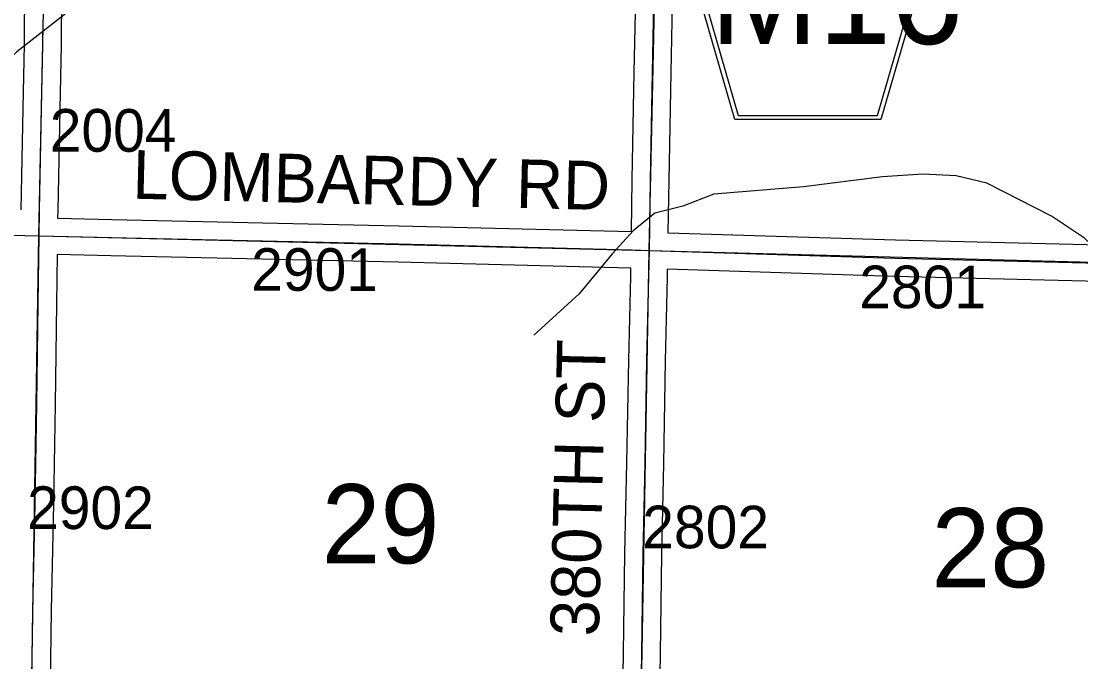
# Model space of a CAD drawing. Extents: x -132.8 to -73.3, y -60 to -26.
# Drawn here: x -102.953 to -101.212, y -43.571 to -42.518 of the extents above; entities that cross this region are included whole.
import ezdxf

# ---------------------------------------------------------------- set-up
doc = ezdxf.new("R2010")
doc.units = 0
for name, color, linetype in [('tdCoHydroRiver', 7, 'Continuous'), ('tdCoSecRdNmbr', 7, 'Continuous'), ('tdCoSecRdTxt', 7, 'Continuous'), ('tdCoSecRteBand', 7, 'Continuous'), ('tdCoSecRteCL', 7, 'Continuous'), ('tdCoSectLine', 7, 'Continuous'), ('tdCoSectNmbr', 7, 'Continuous'), ('tdCoShieldCoRteHrd', 7, 'Continuous'), ('tdCoSurfAsphalt', 7, 'Continuous'), ('tdCoSurfGravel', 7, 'Continuous')]:
    doc.layers.add(name, color=color, linetype=linetype)

msp = doc.modelspace()

# ---------------------------------------------------------------- linework, layer by layer
at = {"layer": 'tdCoHydroRiver'}
for points in [[(-102.7515, -42.4045), (-102.9603, -42.5685), (-103.1038, -42.7026), (-103.1181, -42.7101)], [(-100.9433, -43.1944), (-100.9528, -43.1926), (-100.9667, -43.1797), (-100.9867, -43.1556), (-101.0248, -43.0964), (-101.06, -43.0483), (-101.1028, -42.9858), (-101.1628, -42.915), (-101.206, -42.8746), (-101.2605, -42.8387), (-101.3666, -42.7842), (-101.4168, -42.7721), (-101.472, -42.7692), (-101.5383, -42.7741), (-101.6681, -42.7901), (-101.8151, -42.8025), (-101.8661, -42.8219), (-101.9121, -42.8335), (-101.9475, -42.8627), (-101.9814, -42.8998), (-102.0366, -42.9663), (-102.1107, -43.0341)]]:
    msp.add_lwpolyline(points, dxfattribs=at)
at = {"layer": 'tdCoSecRteBand'}
for points in [[(-102.9532, -42.8279), (-102.9498, -42.6617), (-102.9498, -42.6617), (-102.9476, -42.5557), (-102.9476, -42.5378), (-102.9476, -42.5078), (-102.947, -42.5078), (-102.9468, -42.498), (-102.9465, -42.4821), (-102.9441, -42.353), (-102.9441, -42.3529), (-102.9441, -42.3528), (-102.9399, -42.1819), (-102.9365, -42.0368), (-102.9343, -41.9035), (-102.9342, -41.9033), (-102.9342, -41.9031), (-102.9341, -41.8985), (-103.1117, -41.8942)], [(-100.9281, -41.9456), (-101.335, -41.9349), (-101.8201, -41.9243), (-101.8697, -41.9234), (-101.87, -41.9234), (-101.87, -41.9237), (-101.8716, -41.9838), (-101.8755, -42.1689), (-101.8755, -42.169), (-101.8755, -42.1691), (-101.8824, -42.4316), (-101.8859, -42.6032), (-101.8893, -42.7797), (-101.8907, -42.8651), (-101.8907, -42.8656), (-101.5168, -42.8775), (-101.0464, -42.8889)], [(-101.9506, -42.8637), (-101.9493, -42.7787), (-101.9493, -42.7786), (-101.9493, -42.7785), (-101.9459, -42.602), (-101.9459, -42.602), (-101.9459, -42.602), (-101.9424, -42.4303)], [(-102.8868, -42.4991), (-102.8874, -42.5291), (-102.8876, -42.5291), (-102.8876, -42.5378), (-102.8876, -42.556), (-102.8876, -42.5563), (-102.8876, -42.5566), (-102.8898, -42.6629), (-102.8932, -42.829), (-102.8934, -42.8416), (-102.8042, -42.8437), (-102.3325, -42.8541), (-102.3324, -42.8541), (-102.3324, -42.8541), (-101.9506, -42.8637)], [(-101.9661, -43.7299), (-101.9636, -43.5563), (-101.9636, -43.5562), (-101.9636, -43.5562), (-101.9612, -43.3927), (-101.9612, -43.3926), (-101.9612, -43.3925), (-101.958, -43.2439), (-101.955, -43.075), (-101.955, -43.0749), (-101.955, -43.0749), (-101.9518, -42.9369), (-101.9516, -42.9237), (-102.3338, -42.9141), (-102.8056, -42.9037), (-102.8056, -42.9037), (-102.8056, -42.9037), (-102.8942, -42.9016), (-102.8952, -42.9825), (-102.8952, -42.9825), (-102.8952, -42.9826), (-102.8974, -43.1473), (-102.8974, -43.1473), (-102.8974, -43.1474), (-102.9002, -43.3114), (-102.9002, -43.3114), (-102.9002, -43.3115), (-102.9039, -43.486), (-102.9063, -43.6482)], [(-101.0478, -42.9489), (-101.5183, -42.9375), (-101.5185, -42.9375), (-101.5186, -42.9375), (-101.8916, -42.9256), (-101.8918, -42.9379), (-101.8918, -42.938), (-101.8918, -42.9381), (-101.895, -43.0762), (-101.898, -43.245), (-101.898, -43.2451), (-101.898, -43.2451), (-101.9012, -43.3937), (-101.9036, -43.5571), (-101.9061, -43.7307)]]:
    msp.add_lwpolyline(points, dxfattribs=at)
at = {"layer": 'tdCoSecRteCL'}
for points in [[(-101.9211, -42.8946), (-101.9193, -42.7791), (-101.9159, -42.6026), (-101.9124, -42.4309), (-101.9055, -42.1683), (-101.9016, -41.9831), (-101.8992, -41.8929)], [(-102.9238, -42.8709), (-102.9232, -42.8285), (-102.9198, -42.6623), (-102.9176, -42.556), (-102.9176, -42.5378)], [(-103.8372, -42.8493), (-103.7499, -42.8525), (-103.286, -42.8624), (-102.9238, -42.8709)], [(-102.9397, -43.8727), (-102.939, -43.8098), (-102.9363, -43.6477), (-102.9338, -43.4855), (-102.9302, -43.3109), (-102.9274, -43.1469), (-102.9252, -42.9822), (-102.9238, -42.8709)], [(-102.9238, -42.8709), (-102.8049, -42.8737), (-102.3331, -42.8841), (-101.9492, -42.8937), (-101.9211, -42.8946)], [(-101.9384, -43.8968), (-101.9361, -43.7303), (-101.9336, -43.5567), (-101.9312, -43.3932), (-101.928, -43.2445), (-101.925, -43.0756), (-101.9218, -42.9375), (-101.9211, -42.8946)], [(-101.9211, -42.8946), (-101.5176, -42.9075), (-101.0471, -42.9189), (-100.9208, -42.9213)]]:
    msp.add_lwpolyline(points, dxfattribs=at)
at = {"layer": 'tdCoSectLine'}
for points in [[(-102.9242, -42.8709), (-102.9036, -41.8692)], [(-101.9215, -42.8946), (-101.8996, -41.8929)], [(-103.8376, -42.8493), (-102.9242, -42.8709)], [(-102.9401, -43.8727), (-102.9242, -42.8709)], [(-102.9242, -42.8709), (-101.9215, -42.8946)], [(-101.9388, -43.8968), (-101.9215, -42.8946)], [(-101.9215, -42.8946), (-100.9212, -42.9213)]]:
    msp.add_lwpolyline(points, dxfattribs=at)
at = {"layer": 'tdCoShieldCoRteHrd'}
for points in [[(-101.7804, -42.6799), (-101.8623, -42.397), (-101.8662, -42.3838), (-101.8669, -42.3779), (-101.8669, -42.3701), (-101.8627, -42.3598), (-101.8554, -42.3513), (-101.8458, -42.3446), (-101.6785, -42.2723), (-101.671, -42.2706), (-101.6606, -42.2697), (-101.6502, -42.2706), (-101.6427, -42.2723), (-101.4754, -42.3446), (-101.4658, -42.3513), (-101.4585, -42.3598), (-101.4543, -42.3701), (-101.4543, -42.3779), (-101.455, -42.3838), (-101.4589, -42.397), (-101.5408, -42.6799)], [(-101.7745, -42.6735), (-101.8542, -42.3983), (-101.858, -42.3856), (-101.8587, -42.38), (-101.8587, -42.3725), (-101.8546, -42.3626), (-101.8476, -42.3544), (-101.8384, -42.348), (-101.6778, -42.2786), (-101.6706, -42.277), (-101.6606, -42.2761), (-101.6506, -42.277), (-101.6434, -42.2786), (-101.4828, -42.348), (-101.4736, -42.3544), (-101.4666, -42.3626), (-101.4625, -42.3725), (-101.4625, -42.38), (-101.4632, -42.3856), (-101.467, -42.3983), (-101.5467, -42.6735)]]:
    msp.add_lwpolyline(points, close=True, dxfattribs=at)
at = {"layer": 'tdCoSurfAsphalt'}
msp.add_lwpolyline([(-101.9361, -43.7303), (-101.9336, -43.5567), (-101.9312, -43.3932), (-101.928, -43.2445), (-101.925, -43.0756), (-101.9218, -42.9375), (-101.9211, -42.8946), (-101.9193, -42.7791), (-101.9159, -42.6026), (-101.9124, -42.4309)], dxfattribs=at)
at = {"layer": 'tdCoSurfGravel'}
for points in [[(-102.9238, -42.8709), (-102.9232, -42.8285), (-102.9198, -42.6623), (-102.9176, -42.556), (-102.9176, -42.5378)], [(-103.8372, -42.8493), (-103.7499, -42.8525), (-103.286, -42.8624), (-102.9238, -42.8709)], [(-102.9521, -44.8721), (-102.9511, -44.8095), (-102.9489, -44.6179), (-102.9474, -44.4566), (-102.9452, -44.2924), (-102.9432, -44.1227), (-102.941, -43.9861), (-102.9397, -43.8727), (-102.939, -43.8098), (-102.9363, -43.6477), (-102.9338, -43.4855), (-102.9302, -43.3109), (-102.9274, -43.1469), (-102.9252, -42.9822), (-102.9238, -42.8709)], [(-102.9238, -42.8709), (-102.8049, -42.8737), (-102.3331, -42.8841), (-101.9492, -42.8937), (-101.9211, -42.8946)], [(-101.9211, -42.8946), (-101.5176, -42.9075), (-101.0471, -42.9189), (-100.9208, -42.9213)]]:
    msp.add_lwpolyline(points, dxfattribs=at)

# ---------------------------------------------------------------- texts
at = {"layer": 'tdCoSecRdNmbr'}
for s, rotation, p in [('2004', 359.9225, (-102.9063, -42.7324)), ('2901', 359.9228, (-102.5753, -42.961)), ('2801', 359.9235, (-101.5763, -42.9896)), ('2902', 359.9225, (-102.9435, -43.3523)), ('2802', 359.9233, (-101.9328, -43.384))]:
    msp.add_text(s, height=0.07, rotation=rotation, dxfattribs=at).set_placement(p)
at = {"layer": 'tdCoSecRdTxt'}
for s, rotation, p in [('LOMBARDY RD', 358.621, (-102.771, -42.8097)), ('380TH ST', 88.6291, (-102.0042, -43.5295))]:
    msp.add_text(s, height=0.08, rotation=rotation, dxfattribs=at).set_placement(p)
at = {"layer": 'tdCoSectNmbr'}
for s, rotation, p in [('29', 359.9228, (-102.4596, -43.4087)), ('28', 359.9235, (-101.4577, -43.448))]:
    msp.add_text(s, height=0.13, rotation=rotation, dxfattribs=at).set_placement(p)
at = {"layer": 'tdCoShieldCoRteHrd'}
msp.add_text('M16', height=0.16, dxfattribs=at).set_placement((-101.8215, -42.5556))

doc.saveas('drawing.dxf')
